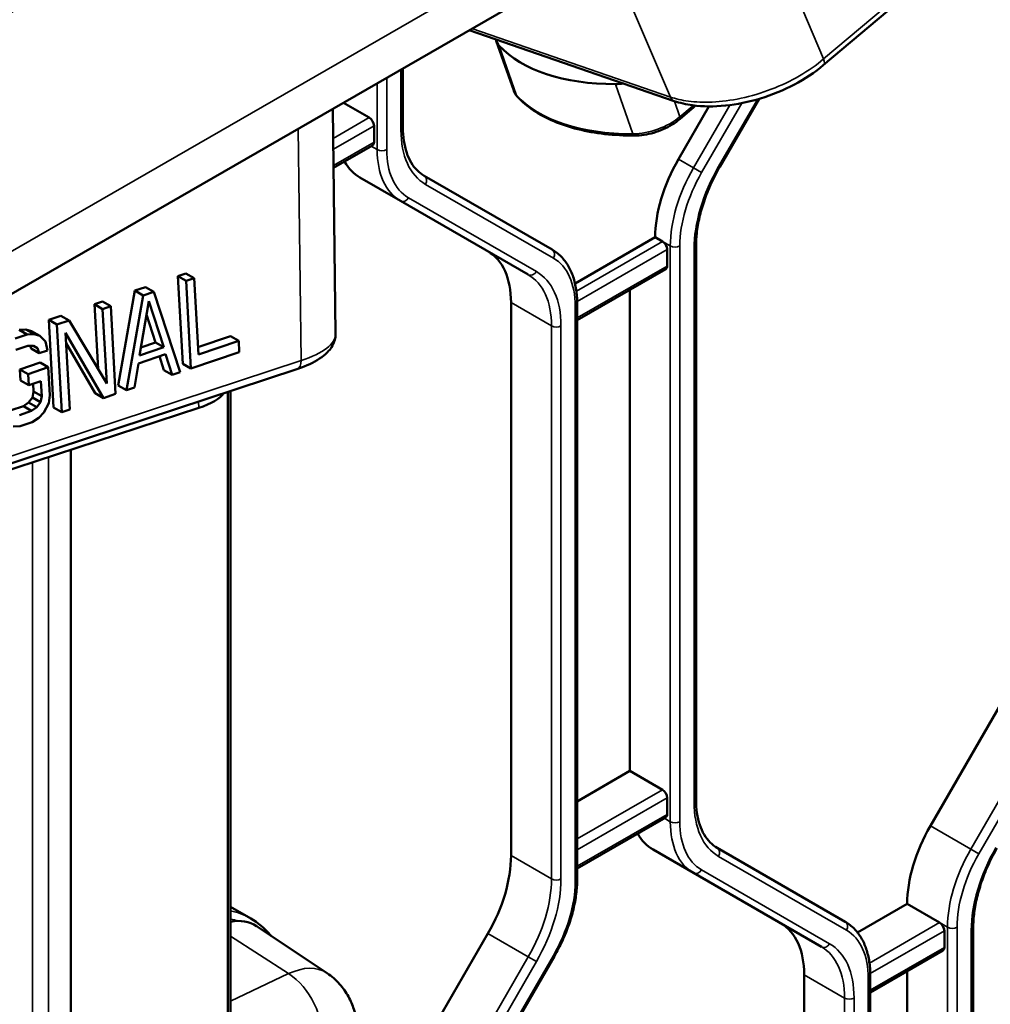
# Model space of a CAD drawing. Header units: millimetres. Extents: x 0 to 14369, y -869 to 2970.
# Tile 556 of 656: x 3725 to 3769, y 1372 to 1416. Entities that reach past the tile are written whole.
import ezdxf

# ---------------------------------------------------------------- set-up
doc = ezdxf.new("R2010")
doc.units = ezdxf.units.MM
doc.header["$LTSCALE"] = 10
doc.layers.add('Sichtbar (ISO)', color=7, linetype='Continuous', lineweight=50)
doc.layers.add('Sichtbar schmal (ISO)', color=7, linetype='Continuous', lineweight=35)

msp = doc.modelspace()

# ---------------------------------------------------------------- linework, layer by layer
at = {"layer": 'Sichtbar (ISO)'}
for p, q in [((3779.579, 1429.446), (3761.313, 1414.02)), ((3749.891, 1418.113), (3715.85, 1398.491)), ((3754.664, 1412.427), (3745.506, 1415.586)), ((3746.722, 1415.11), (3747.497, 1412.89)), ((3742.553, 1411.256), (3742.553, 1413.884)), ((3742.553, 1411.256), (3742.553, 1413.884)), ((3756.692, 1409.481), (3758.448, 1412.522)), ((3756.692, 1409.481), (3758.448, 1412.522)), ((3739.547, 1402.034), (3739.427, 1412.082)), ((3741.051, 1411.687), (3739.898, 1412.353)), ((3739.898, 1412.353), (3741.051, 1411.687)), ((3754.85, 1409.827), (3756.212, 1412.187)), ((3756.212, 1412.187), (3754.85, 1409.827)), ((3755.452, 1412.078), (3754.908, 1411.617)), ((3741.263, 1410.585), (3741.263, 1411.32)), ((3741.263, 1411.32), (3741.263, 1410.585)), ((3739.459, 1409.442), (3741.201, 1410.448)), ((3739.459, 1409.442), (3741.201, 1410.448)), ((3740.637, 1409.011), (3742.44, 1407.97)), ((3742.44, 1407.97), (3740.637, 1409.011)), ((3749.208, 1405.794), (3743.501, 1409.089)), ((3743.501, 1409.089), (3749.208, 1405.794)), ((3742.44, 1407.97), (3748.147, 1404.675)), ((3748.147, 1404.675), (3742.44, 1407.97)), ((3750.236, 1404.277), (3753.814, 1406.343)), ((3753.814, 1406.343), (3750.236, 1404.277)), ((3753.814, 1406.343), (3754.133, 1406.159)), ((3754.133, 1406.159), (3753.814, 1406.343)), ((3754.345, 1405.057), (3754.345, 1405.792)), ((3754.345, 1405.792), (3754.345, 1405.057)), ((3755.635, 1381.249), (3755.635, 1405.937)), ((3755.635, 1381.249), (3755.635, 1405.937)), ((3750.331, 1402.638), (3754.283, 1404.919)), ((3750.331, 1402.638), (3754.283, 1404.919)), ((3732.51, 1404.609), (3732.87, 1404.731)), ((3732.726, 1400.698), (3732.51, 1404.609)), ((3732.51, 1404.609), (3732.875, 1404.399)), ((3732.87, 1404.731), (3733.235, 1404.52)), ((3732.875, 1404.399), (3733.235, 1404.52)), ((3733.235, 1404.52), (3733.423, 1401.108)), ((3730.588, 1403.96), (3731.069, 1404.122)), ((3731.069, 1404.122), (3731.434, 1403.911)), ((3733.091, 1400.487), (3732.875, 1404.399)), ((3729.844, 1399.723), (3730.588, 1403.96)), ((3730.209, 1399.513), (3730.953, 1403.749)), ((3730.588, 1403.96), (3730.953, 1403.749)), ((3730.953, 1403.749), (3731.434, 1403.911)), ((3731.434, 1403.911), (3732.61, 1400.325)), ((3752.683, 1382.518), (3752.683, 1403.996)), ((3752.683, 1403.996), (3752.683, 1382.518)), ((3728.787, 1403.35), (3729.147, 1403.472)), ((3728.947, 1400.463), (3728.787, 1403.35)), ((3728.787, 1403.35), (3729.152, 1403.14)), ((3729.147, 1403.472), (3729.512, 1403.262)), ((3729.152, 1403.14), (3729.512, 1403.262)), ((3729.512, 1403.262), (3729.728, 1399.35)), ((3731.212, 1403.497), (3730.795, 1401.067)), ((3731.876, 1401.433), (3731.212, 1403.497)), ((3747.38, 1378.739), (3747.38, 1403.427)), ((3747.38, 1403.427), (3747.38, 1378.739)), ((3750.331, 1377.68), (3750.331, 1403.383)), ((3750.331, 1377.68), (3750.331, 1403.383)), ((3726.746, 1402.66), (3727.286, 1402.843)), ((3727.286, 1402.843), (3727.651, 1402.632)), ((3729.336, 1399.811), (3729.152, 1403.14)), ((3731.511, 1401.644), (3731.109, 1402.895)), ((3726.962, 1398.749), (3726.746, 1402.66)), ((3726.746, 1402.66), (3727.11, 1402.449)), ((3727.11, 1402.449), (3727.651, 1402.632)), ((3727.326, 1398.538), (3727.11, 1402.449)), ((3727.651, 1402.632), (3729.336, 1399.811)), ((3725.249, 1401.82), (3725.79, 1402.003)), ((3725.425, 1402.213), (3725.73, 1402.232)), ((3725.425, 1402.213), (3725.79, 1402.003)), ((3725.73, 1402.232), (3725.979, 1402.146)), ((3725.73, 1402.232), (3726.094, 1402.021)), ((3725.79, 1402.003), (3726.094, 1402.021)), ((3725.979, 1402.146), (3726.344, 1401.936)), ((3726.094, 1402.021), (3726.344, 1401.936)), ((3726.344, 1401.936), (3726.602, 1401.684)), ((3727.498, 1402.072), (3727.687, 1398.66)), ((3729.188, 1399.167), (3727.498, 1402.072)), ((3733.405, 1401.436), (3734.86, 1401.928)), ((3734.86, 1401.928), (3735.225, 1401.717)), ((3725.817, 1401.503), (3725.277, 1401.321)), ((3726.062, 1401.501), (3725.817, 1401.503)), ((3725.96, 1401.377), (3725.92, 1401.503)), ((3726.251, 1401.396), (3726.062, 1401.501)), ((3726.325, 1401.166), (3726.251, 1401.396)), ((3726.602, 1401.684), (3726.685, 1401.288)), ((3728.823, 1399.378), (3727.524, 1401.612)), ((3730.795, 1401.067), (3731.876, 1401.433)), ((3730.856, 1401.422), (3731.511, 1401.644)), ((3731.511, 1401.644), (3731.876, 1401.433)), ((3733.423, 1401.108), (3735.225, 1401.717)), ((3735.225, 1401.717), (3735.252, 1401.218)), ((3725.96, 1401.377), (3726.325, 1401.166)), ((3726.685, 1401.288), (3726.325, 1401.166)), ((3731.955, 1401.12), (3730.754, 1400.714)), ((3731.885, 1400.414), (3731.687, 1401.03)), ((3732.25, 1400.203), (3731.955, 1401.12)), ((3735.252, 1401.218), (3733.091, 1400.487)), ((3725.461, 1400.445), (3726.362, 1400.75)), ((3725.826, 1400.235), (3726.727, 1400.539)), ((3726.362, 1400.75), (3726.727, 1400.539)), ((3726.727, 1400.539), (3726.796, 1399.291)), ((3730.754, 1400.714), (3730.569, 1399.634)), ((3732.726, 1400.698), (3733.091, 1400.487)), ((3718.13, 1393.972), (3737.82, 1400.459)), ((3725.489, 1399.946), (3725.461, 1400.445)), ((3725.461, 1400.445), (3725.826, 1400.235)), ((3725.854, 1399.735), (3725.826, 1400.235)), ((3731.885, 1400.414), (3732.25, 1400.203)), ((3732.61, 1400.325), (3732.25, 1400.203)), ((3725.489, 1399.946), (3725.854, 1399.735)), ((3726.394, 1399.918), (3725.854, 1399.735)), ((3726.066, 1399.463), (3726.047, 1399.801)), ((3726.431, 1399.252), (3726.394, 1399.918)), ((3729.844, 1399.723), (3730.209, 1399.513)), ((3730.569, 1399.634), (3730.209, 1399.513)), ((3725.849, 1398.966), (3726.02, 1399.193)), ((3726.02, 1399.193), (3726.066, 1399.463)), ((3726.02, 1399.193), (3726.384, 1398.982)), ((3726.066, 1399.463), (3726.431, 1399.252)), ((3726.384, 1398.982), (3726.431, 1399.252)), ((3726.796, 1399.291), (3726.754, 1398.938)), ((3728.823, 1399.378), (3729.188, 1399.167)), ((3729.728, 1399.35), (3729.188, 1399.167)), ((3734.743, 1399.445), (3734.743, 1308.558)), ((3734.86, 1399.484), (3734.86, 1311.259)), ((3725.073, 1398.618), (3725.613, 1398.801)), ((3725.613, 1398.801), (3725.849, 1398.966)), ((3725.613, 1398.801), (3725.978, 1398.591)), ((3725.849, 1398.966), (3726.214, 1398.755)), ((3725.978, 1398.591), (3726.214, 1398.755)), ((3726.214, 1398.755), (3726.384, 1398.982)), ((3726.754, 1398.938), (3726.532, 1398.524)), ((3733.44, 1398.725), (3716.827, 1393.273)), ((3725.438, 1398.408), (3725.978, 1398.591)), ((3726.532, 1398.524), (3726.301, 1398.276)), ((3726.962, 1398.749), (3727.326, 1398.538)), ((3727.687, 1398.66), (3727.326, 1398.538)), ((3725.465, 1397.909), (3725.16, 1397.89)), ((3726.006, 1398.091), (3725.465, 1397.909)), ((3726.301, 1398.276), (3726.006, 1398.091)), ((3727.735, 1396.853), (3727.735, 1298.373)), ((3766.093, 1380.066), (3771.8, 1389.951)), ((3771.8, 1389.951), (3766.093, 1380.066)), ((3750.331, 1381.16), (3752.683, 1382.518)), ((3752.683, 1382.518), (3750.331, 1381.16)), ((3752.683, 1382.518), (3754.133, 1381.681)), ((3754.133, 1381.681), (3752.683, 1382.518)), ((3754.345, 1380.579), (3754.345, 1381.314)), ((3754.345, 1381.314), (3754.345, 1380.579)), ((3750.331, 1378.16), (3754.283, 1380.442)), ((3750.331, 1378.16), (3754.283, 1380.442)), ((3753.719, 1379.004), (3755.522, 1377.963)), ((3755.522, 1377.963), (3753.719, 1379.004)), ((3762.29, 1375.788), (3756.582, 1379.083)), ((3756.582, 1379.083), (3762.29, 1375.788)), ((3755.522, 1377.963), (3761.229, 1374.668)), ((3761.229, 1374.668), (3755.522, 1377.963)), ((3734.86, 1376.452), (3735.758, 1375.933)), ((3734.86, 1376.452), (3735.758, 1375.933)), ((3762.844, 1375.304), (3765.057, 1376.581)), ((3765.057, 1376.581), (3762.844, 1375.304)), ((3765.057, 1376.581), (3766.507, 1375.745)), ((3766.507, 1375.745), (3765.057, 1376.581)), ((3739.166, 1373.489), (3736.018, 1375.587)), ((3768.009, 1375.523), (3768.009, 1349.216)), ((3768.009, 1375.523), (3768.009, 1349.216)), ((3740.637, 1365.369), (3746.344, 1375.254)), ((3746.344, 1375.254), (3740.637, 1365.369)), ((3766.719, 1374.642), (3766.719, 1375.377)), ((3766.719, 1375.377), (3766.719, 1374.642)), ((3743.611, 1364.37), (3749.318, 1374.255)), ((3743.611, 1364.37), (3749.318, 1374.255)), ((3763.413, 1372.632), (3766.657, 1374.505)), ((3763.413, 1372.632), (3766.657, 1374.505)), ((3760.461, 1373.421), (3760.461, 1348.732)), ((3760.461, 1348.732), (3760.461, 1373.421)), ((3763.413, 1348.827), (3763.413, 1373.377)), ((3763.413, 1348.827), (3763.413, 1373.377)), ((3765.057, 1373.581), (3765.057, 1352.104)), ((3765.057, 1352.104), (3765.057, 1373.581))]:
    msp.add_line(p, q, dxfattribs=at)
for centre, major_axis, ratio, start_param, end_param in [((-11837.259, 10435.72), (-22047.98, 0), 0.57735, 2.353844, 2.356126), ((3748.61, 1415.769), (-1.888, -0.659), 0.543134, 6.222786, 6.514521), ((3755.634, 1419.277), (-9.441, -3.296), 0.543134, 0.231336, 1.000129), ((3760.991, 1414.402), (0.323, -0.382), 0.483536, 6.283132, 6.283177), ((3752.759, 1414.4), (-1.888, -0.659), 0.543134, 1.000129, 1.200533), ((3754.827, 1412.9), (-0.163, -0.473), 0.691636, 0.000002, 0.000053), ((3741.051, 1411.442), (0.15, -0.26), 0.57735, 0.785398, 2.356194), ((3741.051, 1411.442), (-0.15, 0.26), 0.57735, 3.926991, 5.497787), ((3741.051, 1410.708), (0.15, -0.26), 0.57735, 0, 0.785398), ((3741.051, 1410.708), (0.15, -0.26), 0.57735, 0, 0.785398), ((3757.35, 1408.384), (2.5, 4.33), 0.57735, 1.570796, 2.356194), ((3757.35, 1408.384), (-2.5, -4.33), 0.57735, 4.712389, 5.497787), ((3743.137, 1413.341), (-2.5, -4.33), 0.57735, 5.947662, 6.283185), ((3743.137, 1413.341), (-2.5, -4.33), 0.57735, 5.947662, 6.283185), ((3754.133, 1405.914), (0.15, -0.26), 0.57735, 0.785398, 2.356195), ((3754.133, 1405.914), (-0.15, 0.26), 0.57735, 3.926991, 5.497787), ((3743.844, 1401.386), (2.5, 4.33), 0.57735, 5.497787, 6.283185), ((3743.844, 1401.386), (2.5, 4.33), 0.57735, 5.497787, 6.283185), ((3754.133, 1405.179), (0.15, -0.26), 0.57735, 0, 0.785398), ((3754.133, 1405.179), (0.15, -0.26), 0.57735, 0, 0.785398), ((3734.548, 1401.961), (-4.999, -0.074), 0.323782, 3.140628, 3.14068), ((3737.663, 1400.934), (0.156, -0.475), 0.651086, 0.000009, 0.000055), ((3730.675, 1399.638), (4, 0.06), 0.328753, 5.471007, 6.045937), ((3754.133, 1381.436), (0.15, -0.26), 0.57735, 0.785398, 2.356194), ((3754.133, 1381.436), (-0.15, 0.26), 0.57735, 3.926991, 5.497787), ((3754.133, 1380.701), (0.15, -0.26), 0.57735, 0, 0.785398), ((3754.133, 1380.701), (0.15, -0.26), 0.57735, 0, 0.785398), ((3768.593, 1378.623), (2.5, 4.33), 0.57735, 1.570796, 2.356194), ((3768.593, 1378.623), (-2.5, -4.33), 0.57735, 4.712389, 5.497787), ((3756.219, 1383.335), (-2.5, -4.33), 0.57735, 5.947662, 6.283185), ((3756.219, 1383.335), (-2.5, -4.33), 0.57735, 5.947662, 6.283185), ((3743.844, 1376.697), (2.5, 4.33), 0.57735, 4.712389, 5.497787), ((3743.844, 1376.697), (-2.5, -4.33), 0.57735, 1.570796, 2.356194), ((3733.945, 1372.168), (2, 3.464), 0.57735, 6.246119, 6.73904), ((3756.926, 1371.379), (2.5, 4.33), 0.57735, 5.497787, 6.283185), ((3756.926, 1371.379), (2.5, 4.33), 0.57735, 5.497787, 6.283185), ((3766.507, 1375.5), (0.15, -0.26), 0.57735, 0.785398, 2.356195), ((3766.507, 1375.5), (-0.15, 0.26), 0.57735, 3.926991, 5.497787), ((3766.507, 1374.765), (0.15, -0.26), 0.57735, 0, 0.785398), ((3766.507, 1374.765), (0.15, -0.26), 0.57735, 0, 0.785398)]:
    msp.add_ellipse(centre, major_axis=major_axis, ratio=ratio, start_param=start_param, end_param=end_param, dxfattribs=at)
for points, knots in [([(3755.375, 1485.466), (3731.805, 1471.858), (3708.181, 1458.277), (3666.285, 1434.295), (3648.034, 1423.882), (3629.752, 1413.486)], [0, 0, 0, 0, 10.000026, 10.000026, 17.694893, 17.694893, 17.694893, 17.694893]), ([(3755.406, 1481.106), (3731.836, 1467.498), (3708.212, 1453.917), (3666.324, 1429.94), (3648.082, 1419.532), (3629.809, 1409.141)], [0, 0, 0, 0, 10.000026, 10.000026, 17.691273, 17.691273, 17.691273, 17.691273]), ([(3755.397, 1476.767), (3731.827, 1463.159), (3708.203, 1449.578), (3666.312, 1425.6), (3648.068, 1415.19), (3629.792, 1404.798)], [0, 0, 0, 0, 10.000026, 10.000026, 17.692382, 17.692382, 17.692382, 17.692382]), ([(3755.348, 1472.449), (3731.777, 1458.841), (3708.153, 1445.26), (3666.249, 1421.274), (3647.99, 1410.857), (3629.7, 1400.456)], [0, 0, 0, 0, 10.000026, 10.000026, 17.698223, 17.698223, 17.698223, 17.698223]), ([(3755.258, 1468.152), (3731.687, 1454.543), (3708.063, 1440.963), (3666.134, 1416.962), (3647.85, 1406.531), (3629.534, 1396.117)], [0, 0, 0, 0, 10.000026, 10.000026, 17.708776, 17.708776, 17.708776, 17.708776]), ([(3755.127, 1463.876), (3731.556, 1450.267), (3707.932, 1436.687), (3665.966, 1412.665), (3647.646, 1402.214), (3629.294, 1391.779)], [0, 0, 0, 0, 10.000026, 10.000026, 17.724023, 17.724023, 17.724023, 17.724023]), ([(3716.873, 1412.656), (3721.025, 1415.037), (3725.175, 1417.421), (3730.085, 1420.245), (3730.845, 1420.683), (3732.158, 1421.438), (3732.712, 1421.757), (3733.763, 1422.362), (3734.26, 1422.649), (3735.264, 1423.226), (3735.769, 1423.517), (3736.804, 1424.114), (3737.334, 1424.419), (3738.561, 1425.126), (3739.259, 1425.529), (3741.56, 1426.856), (3743.163, 1427.78), (3747.387, 1430.219), (3750.007, 1431.732), (3752.626, 1433.247)], [-5.050148, -5.050148, -5.050148, -5.050148, -3.292487, -3.292487, -2.970413, -2.970413, -2.736071, -2.736071, -2.52509, -2.52509, -2.310959, -2.310959, -2.086498, -2.086498, -1.790665, -1.790665, -1.111109, -1.111109, -0.000032, -0.000032, -0.000032, -0.000032]), ([(3761.313, 1414.02), (3760.94, 1413.704), (3760.499, 1413.411), (3759.552, 1412.912), (3759.033, 1412.7), (3757.994, 1412.384), (3757.461, 1412.275), (3756.44, 1412.171), (3755.939, 1412.175), (3755.194, 1412.277), (3754.918, 1412.34), (3754.664, 1412.427)], [0, 0, 0, 0, 0.1644179, 0.1644179, 0.3285751, 0.3285751, 0.4906498, 0.4906498, 0.6533945, 0.6533945, 0.7576083, 0.7576083, 0.7576083, 0.7576083]), ([(3747.658, 1412.625), (3747.644, 1412.64), (3747.63, 1412.656), (3747.604, 1412.689), (3747.592, 1412.706), (3747.569, 1412.741), (3747.558, 1412.758), (3747.538, 1412.795), (3747.529, 1412.813), (3747.512, 1412.851), (3747.504, 1412.871), (3747.497, 1412.89)], [1.9551931, 1.9551931, 1.9551931, 1.9551931, 2.0014603, 2.0014603, 2.0477275, 2.0477275, 2.0939946, 2.0939946, 2.1402618, 2.1402618, 2.186529, 2.186529, 2.186529, 2.186529]), ([(3752.887, 1410.883), (3752.432, 1410.883), (3751.991, 1410.906), (3751.146, 1411.002), (3750.742, 1411.073), (3749.979, 1411.263), (3749.621, 1411.381), (3748.958, 1411.662), (3748.654, 1411.825), (3748.108, 1412.194), (3747.866, 1412.4), (3747.658, 1412.625)], [1.1863996, 1.1863996, 1.1863996, 1.1863996, 1.3401583, 1.3401583, 1.493917, 1.493917, 1.6476757, 1.6476757, 1.8014344, 1.8014344, 1.9551931, 1.9551931, 1.9551931, 1.9551931]), ([(3754.908, 1411.617), (3754.804, 1411.529), (3754.689, 1411.447), (3754.442, 1411.296), (3754.31, 1411.227), (3754.035, 1411.106), (3753.892, 1411.055), (3753.603, 1410.97), (3753.457, 1410.938), (3753.168, 1410.894), (3753.025, 1410.883), (3752.887, 1410.883)], [6.283185, 6.283185, 6.283185, 6.283185, 6.520465, 6.520465, 6.757745, 6.757745, 6.995025, 6.995025, 7.232305, 7.232305, 7.469585, 7.469585, 7.469585, 7.469585]), ([(3742.553, 1411.256), (3742.553, 1411.043), (3742.568, 1410.84), (3742.624, 1410.459), (3742.667, 1410.282), (3742.776, 1409.958), (3742.842, 1409.811), (3742.997, 1409.549), (3743.085, 1409.434), (3743.28, 1409.238), (3743.386, 1409.156), (3743.501, 1409.089)], [3.1415927, 3.1415927, 3.1415927, 3.1415927, 3.2986723, 3.2986723, 3.4557519, 3.4557519, 3.6128316, 3.6128316, 3.7699112, 3.7699112, 3.9269908, 3.9269908, 3.9269908, 3.9269908]), ([(3742.553, 1411.256), (3742.553, 1411.043), (3742.568, 1410.84), (3742.624, 1410.459), (3742.667, 1410.282), (3742.776, 1409.958), (3742.842, 1409.811), (3742.997, 1409.549), (3743.085, 1409.434), (3743.28, 1409.238), (3743.386, 1409.156), (3743.501, 1409.089)], [3.1415927, 3.1415927, 3.1415927, 3.1415927, 3.2986723, 3.2986723, 3.4557519, 3.4557519, 3.6128316, 3.6128316, 3.7699112, 3.7699112, 3.9269908, 3.9269908, 3.9269908, 3.9269908]), ([(3756.692, 1409.481), (3756.558, 1409.249), (3756.434, 1409.01), (3756.211, 1408.527), (3756.112, 1408.283), (3755.94, 1407.794), (3755.868, 1407.55), (3755.752, 1407.07), (3755.708, 1406.833), (3755.649, 1406.373), (3755.635, 1406.15), (3755.635, 1405.937)], [2.3561945, 2.3561945, 2.3561945, 2.3561945, 2.5132741, 2.5132741, 2.6703538, 2.6703538, 2.8274334, 2.8274334, 2.984513, 2.984513, 3.1415927, 3.1415927, 3.1415927, 3.1415927]), ([(3756.692, 1409.481), (3756.558, 1409.249), (3756.434, 1409.01), (3756.211, 1408.527), (3756.112, 1408.283), (3755.94, 1407.794), (3755.868, 1407.55), (3755.752, 1407.07), (3755.708, 1406.833), (3755.649, 1406.373), (3755.635, 1406.15), (3755.635, 1405.937)], [2.3561945, 2.3561945, 2.3561945, 2.3561945, 2.5132741, 2.5132741, 2.6703538, 2.6703538, 2.8274334, 2.8274334, 2.984513, 2.984513, 3.1415927, 3.1415927, 3.1415927, 3.1415927]), ([(3749.208, 1405.794), (3749.355, 1405.71), (3749.49, 1405.605), (3749.731, 1405.361), (3749.837, 1405.222), (3750.018, 1404.916), (3750.093, 1404.749), (3750.213, 1404.392), (3750.258, 1404.202), (3750.317, 1403.805), (3750.331, 1403.597), (3750.331, 1403.383)], [5.4977871, 5.4977871, 5.4977871, 5.4977871, 5.6548668, 5.6548668, 5.8119464, 5.8119464, 5.969026, 5.969026, 6.1261057, 6.1261057, 6.2831853, 6.2831853, 6.2831853, 6.2831853]), ([(3749.208, 1405.794), (3749.355, 1405.71), (3749.49, 1405.605), (3749.731, 1405.361), (3749.837, 1405.222), (3750.018, 1404.916), (3750.093, 1404.749), (3750.213, 1404.392), (3750.258, 1404.202), (3750.317, 1403.805), (3750.331, 1403.597), (3750.331, 1403.383)], [5.4977871, 5.4977871, 5.4977871, 5.4977871, 5.6548668, 5.6548668, 5.8119464, 5.8119464, 5.969026, 5.969026, 6.1261057, 6.1261057, 6.2831853, 6.2831853, 6.2831853, 6.2831853]), ([(3739.547, 1402.034), (3739.55, 1401.849), (3739.497, 1401.664), (3739.313, 1401.337), (3739.18, 1401.191), (3738.788, 1400.874), (3738.492, 1400.715), (3738.042, 1400.536), (3737.933, 1400.496), (3737.82, 1400.459)], [0, 0, 0, 0, 0.0963255, 0.0963255, 0.1993763, 0.1993763, 0.3514367, 0.3514367, 0.3971481, 0.3971481, 0.3971481, 0.3971481]), ([(3755.635, 1381.249), (3755.635, 1381.036), (3755.649, 1380.833), (3755.706, 1380.453), (3755.748, 1380.276), (3755.857, 1379.951), (3755.924, 1379.804), (3756.079, 1379.543), (3756.167, 1379.428), (3756.361, 1379.232), (3756.467, 1379.15), (3756.582, 1379.083)], [3.1415927, 3.1415927, 3.1415927, 3.1415927, 3.2986723, 3.2986723, 3.4557519, 3.4557519, 3.6128316, 3.6128316, 3.7699112, 3.7699112, 3.9269908, 3.9269908, 3.9269908, 3.9269908]), ([(3755.635, 1381.249), (3755.635, 1381.036), (3755.649, 1380.833), (3755.706, 1380.453), (3755.748, 1380.276), (3755.857, 1379.951), (3755.924, 1379.804), (3756.079, 1379.543), (3756.167, 1379.428), (3756.361, 1379.232), (3756.467, 1379.15), (3756.582, 1379.083)], [3.1415927, 3.1415927, 3.1415927, 3.1415927, 3.2986723, 3.2986723, 3.4557519, 3.4557519, 3.6128316, 3.6128316, 3.7699112, 3.7699112, 3.9269908, 3.9269908, 3.9269908, 3.9269908]), ([(3769.067, 1379.067), (3768.932, 1378.834), (3768.809, 1378.596), (3768.586, 1378.113), (3768.486, 1377.868), (3768.315, 1377.38), (3768.242, 1377.136), (3768.126, 1376.655), (3768.082, 1376.419), (3768.024, 1375.959), (3768.009, 1375.736), (3768.009, 1375.523)], [2.3561945, 2.3561945, 2.3561945, 2.3561945, 2.5132741, 2.5132741, 2.6703538, 2.6703538, 2.8274334, 2.8274334, 2.984513, 2.984513, 3.1415927, 3.1415927, 3.1415927, 3.1415927]), ([(3769.067, 1379.067), (3768.932, 1378.834), (3768.809, 1378.596), (3768.586, 1378.113), (3768.486, 1377.868), (3768.315, 1377.38), (3768.242, 1377.136), (3768.126, 1376.655), (3768.082, 1376.419), (3768.024, 1375.959), (3768.009, 1375.736), (3768.009, 1375.523)], [2.3561945, 2.3561945, 2.3561945, 2.3561945, 2.5132741, 2.5132741, 2.6703538, 2.6703538, 2.8274334, 2.8274334, 2.984513, 2.984513, 3.1415927, 3.1415927, 3.1415927, 3.1415927]), ([(3750.331, 1377.68), (3750.331, 1377.466), (3750.317, 1377.244), (3750.259, 1376.793), (3750.217, 1376.562), (3750.104, 1376.098), (3750.034, 1375.863), (3749.87, 1375.396), (3749.775, 1375.162), (3749.563, 1374.702), (3749.445, 1374.476), (3749.318, 1374.255)], [0, 0, 0, 0, 0.1570796, 0.1570796, 0.3141593, 0.3141593, 0.4712389, 0.4712389, 0.6283185, 0.6283185, 0.7853982, 0.7853982, 0.7853982, 0.7853982]), ([(3750.331, 1377.68), (3750.331, 1377.466), (3750.317, 1377.244), (3750.259, 1376.793), (3750.217, 1376.562), (3750.104, 1376.098), (3750.034, 1375.863), (3749.87, 1375.396), (3749.775, 1375.162), (3749.563, 1374.702), (3749.445, 1374.476), (3749.318, 1374.255)], [0, 0, 0, 0, 0.1570796, 0.1570796, 0.3141593, 0.3141593, 0.4712389, 0.4712389, 0.6283185, 0.6283185, 0.7853982, 0.7853982, 0.7853982, 0.7853982]), ([(3736.668, 1375.154), (3736.656, 1375.169), (3736.643, 1375.185), (3736.379, 1375.497), (3736.085, 1375.744), (3735.758, 1375.933)], [6.8534176, 6.8534176, 6.8534176, 6.8534176, 6.863971, 6.863971, 7.0685835, 7.0685835, 7.0685835, 7.0685835]), ([(3736.668, 1375.154), (3736.656, 1375.169), (3736.643, 1375.185), (3736.379, 1375.497), (3736.085, 1375.744), (3735.758, 1375.933)], [6.8534176, 6.8534176, 6.8534176, 6.8534176, 6.863971, 6.863971, 7.0685835, 7.0685835, 7.0685835, 7.0685835]), ([(3762.29, 1375.788), (3762.436, 1375.703), (3762.571, 1375.599), (3762.812, 1375.355), (3762.918, 1375.216), (3763.099, 1374.91), (3763.175, 1374.742), (3763.295, 1374.386), (3763.339, 1374.196), (3763.398, 1373.799), (3763.413, 1373.591), (3763.413, 1373.377)], [5.4977871, 5.4977871, 5.4977871, 5.4977871, 5.6548668, 5.6548668, 5.8119464, 5.8119464, 5.969026, 5.969026, 6.1261057, 6.1261057, 6.2831853, 6.2831853, 6.2831853, 6.2831853]), ([(3762.29, 1375.788), (3762.436, 1375.703), (3762.571, 1375.599), (3762.812, 1375.355), (3762.918, 1375.216), (3763.099, 1374.91), (3763.175, 1374.742), (3763.295, 1374.386), (3763.339, 1374.196), (3763.398, 1373.799), (3763.413, 1373.591), (3763.413, 1373.377)], [5.4977871, 5.4977871, 5.4977871, 5.4977871, 5.6548668, 5.6548668, 5.8119464, 5.8119464, 5.969026, 5.969026, 6.1261057, 6.1261057, 6.2831853, 6.2831853, 6.2831853, 6.2831853]), ([(3739.166, 1373.489), (3739.376, 1373.35), (3739.565, 1373.184), (3739.885, 1372.827), (3740.016, 1372.637), (3740.225, 1372.255), (3740.304, 1372.065), (3740.421, 1371.695), (3740.459, 1371.516), (3740.508, 1371.171), (3740.518, 1371.005), (3740.518, 1370.846)], [5.5348535, 5.5348535, 5.5348535, 5.5348535, 5.6845199, 5.6845199, 5.8341862, 5.8341862, 5.9838526, 5.9838526, 6.133519, 6.133519, 6.2831853, 6.2831853, 6.2831853, 6.2831853])]:
    msp.add_open_spline(points, degree=3, knots=knots, dxfattribs=at)
for points in [[(3753.486, 1432.765), (3741.695, 1425.97), (3729.903, 1419.175), (3718.111, 1412.381)], [(3755.607, 1412.222), (3755.559, 1412.173), (3755.507, 1412.125), (3755.452, 1412.078)]]:
    msp.add_open_spline(points, degree=3, dxfattribs=at)
at = {"layer": 'Sichtbar schmal (ISO)'}
for p, q in [((3779.595, 1429.729), (3761.33, 1414.303)), ((3757.764, 1422.666), (3761.33, 1414.303)), ((3751.545, 1420.968), (3715.374, 1400.124)), ((3751.7, 1419.159), (3754.495, 1412.603)), ((3754.495, 1412.603), (3745.633, 1415.659)), ((3747.629, 1412.673), (3746.854, 1414.892)), ((3742.465, 1413.833), (3742.465, 1411.133)), ((3742.465, 1411.133), (3742.465, 1413.833)), ((3741.829, 1410.258), (3741.829, 1413.466)), ((3741.829, 1413.466), (3741.829, 1410.258)), ((3741.405, 1413.222), (3741.405, 1410.258)), ((3741.405, 1410.258), (3741.405, 1413.222)), ((3752.815, 1410.961), (3752.04, 1413.181)), ((3754.672, 1412.425), (3754.917, 1411.724)), ((3756.645, 1409.509), (3758.372, 1412.5)), ((3758.372, 1412.5), (3756.645, 1409.509)), ((3754.917, 1411.724), (3755.461, 1412.185)), ((3755.461, 1412.185), (3755.441, 1412.243)), ((3757.142, 1412.245), (3755.522, 1409.44)), ((3755.522, 1409.44), (3757.142, 1412.245)), ((3757.674, 1412.331), (3755.884, 1409.23)), ((3755.884, 1409.23), (3757.674, 1412.331)), ((3741.051, 1411.687), (3739.443, 1410.759)), ((3739.443, 1410.759), (3741.051, 1411.687)), ((3738.009, 1400.839), (3737.885, 1411.193)), ((3739.449, 1410.272), (3741.263, 1411.32)), ((3741.263, 1411.32), (3739.449, 1410.272)), ((3741.263, 1410.585), (3739.458, 1409.543)), ((3739.458, 1409.543), (3741.263, 1410.585)), ((3741.405, 1410.258), (3741.139, 1410.412)), ((3741.139, 1410.412), (3741.405, 1410.258)), ((3755.522, 1409.44), (3754.85, 1409.827)), ((3754.85, 1409.827), (3755.522, 1409.44)), ((3755.522, 1409.44), (3755.884, 1409.23)), ((3755.884, 1409.23), (3755.522, 1409.44)), ((3756.645, 1409.509), (3756.692, 1409.481)), ((3756.692, 1409.481), (3756.645, 1409.509)), ((3749.27, 1405.412), (3743.563, 1408.707)), ((3743.563, 1408.707), (3749.27, 1405.412)), ((3742.802, 1408.107), (3748.51, 1404.812)), ((3748.51, 1404.812), (3742.802, 1408.107)), ((3754.133, 1406.159), (3750.296, 1403.944)), ((3750.296, 1403.944), (3754.133, 1406.159)), ((3750.331, 1403.474), (3754.345, 1405.792)), ((3754.345, 1405.792), (3750.331, 1403.474)), ((3754.133, 1406.159), (3754.486, 1405.955)), ((3754.486, 1405.955), (3754.133, 1406.159)), ((3754.486, 1405.955), (3754.486, 1380.252)), ((3754.486, 1380.252), (3754.486, 1405.955)), ((3754.91, 1380.252), (3754.91, 1405.955)), ((3754.91, 1405.955), (3754.91, 1380.252)), ((3755.547, 1405.815), (3755.547, 1381.127)), ((3755.547, 1381.127), (3755.547, 1405.815)), ((3754.345, 1405.057), (3750.331, 1402.74)), ((3750.331, 1402.74), (3754.345, 1405.057)), ((3747.38, 1403.427), (3749.183, 1402.386)), ((3749.183, 1402.386), (3747.38, 1403.427)), ((3750.244, 1403.26), (3750.244, 1377.558)), ((3750.244, 1377.558), (3750.244, 1403.26)), ((3749.183, 1402.386), (3749.183, 1377.698)), ((3749.183, 1377.698), (3749.183, 1402.386)), ((3749.607, 1377.698), (3749.607, 1402.386)), ((3749.607, 1402.386), (3749.607, 1377.698)), ((3718.32, 1394.351), (3738.009, 1400.839)), ((3733.44, 1398.725), (3733.436, 1399.015)), ((3726.028, 1396.292), (3726.028, 1297.626)), ((3726.738, 1297.795), (3726.739, 1396.526)), ((3773.603, 1388.91), (3767.896, 1379.025)), ((3767.896, 1379.025), (3773.603, 1388.91)), ((3773.965, 1388.701), (3768.258, 1378.816)), ((3768.258, 1378.816), (3773.965, 1388.701)), ((3754.133, 1381.681), (3750.331, 1379.486)), ((3750.331, 1379.486), (3754.133, 1381.681)), ((3750.331, 1378.997), (3754.345, 1381.314)), ((3754.345, 1381.314), (3750.331, 1378.997)), ((3754.345, 1380.579), (3750.331, 1378.262)), ((3750.331, 1378.262), (3754.345, 1380.579)), ((3754.486, 1380.252), (3754.221, 1380.406)), ((3754.221, 1380.406), (3754.486, 1380.252)), ((3767.896, 1379.025), (3766.093, 1380.066)), ((3766.093, 1380.066), (3767.896, 1379.025)), ((3767.896, 1379.025), (3768.258, 1378.816)), ((3768.258, 1378.816), (3767.896, 1379.025)), ((3749.183, 1377.698), (3747.38, 1378.739)), ((3747.38, 1378.739), (3749.183, 1377.698)), ((3762.352, 1375.406), (3756.645, 1378.701)), ((3756.645, 1378.701), (3762.352, 1375.406)), ((3755.884, 1378.101), (3761.591, 1374.806)), ((3761.591, 1374.806), (3755.884, 1378.101)), ((3766.507, 1375.745), (3763.377, 1373.938)), ((3763.377, 1373.938), (3766.507, 1375.745)), ((3766.507, 1375.745), (3766.861, 1375.54)), ((3766.861, 1375.54), (3766.507, 1375.745)), ((3766.861, 1375.54), (3766.861, 1351.062)), ((3766.861, 1351.062), (3766.861, 1375.54)), ((3767.285, 1349.838), (3767.285, 1375.54)), ((3767.285, 1375.54), (3767.285, 1350.818)), ((3737.451, 1373.468), (3734.86, 1375.134)), ((3746.344, 1375.254), (3748.147, 1374.213)), ((3748.147, 1374.213), (3746.344, 1375.254)), ((3763.412, 1373.468), (3766.719, 1375.377)), ((3766.719, 1375.377), (3763.412, 1373.468)), ((3767.921, 1375.401), (3767.921, 1349.266)), ((3767.921, 1349.266), (3767.921, 1375.401)), ((3766.719, 1374.642), (3763.413, 1372.733)), ((3763.413, 1372.733), (3766.719, 1374.642)), ((3748.147, 1374.213), (3742.44, 1364.328)), ((3742.44, 1364.328), (3748.147, 1374.213)), ((3743.563, 1364.397), (3749.27, 1374.282)), ((3749.27, 1374.282), (3743.563, 1364.397)), ((3748.51, 1374.004), (3748.147, 1374.213)), ((3748.147, 1374.213), (3748.51, 1374.004)), ((3749.318, 1374.255), (3749.27, 1374.282)), ((3749.27, 1374.282), (3749.318, 1374.255)), ((3748.51, 1374.004), (3742.802, 1364.119)), ((3742.802, 1364.119), (3748.51, 1374.004)), ((3734.86, 1372.234), (3737.451, 1373.468)), ((3760.461, 1373.421), (3762.264, 1372.379)), ((3762.264, 1372.379), (3760.461, 1373.421)), ((3763.325, 1373.254), (3763.325, 1347.552)), ((3763.325, 1348.531), (3763.325, 1373.254)), ((3762.264, 1372.379), (3762.264, 1347.691)), ((3762.264, 1347.691), (3762.264, 1372.379)), ((3762.689, 1347.691), (3762.689, 1372.379)), ((3762.689, 1372.379), (3762.689, 1347.691))]:
    msp.add_line(p, q, dxfattribs=at)
for centre, major_axis, ratio, start_param, end_param in [((3760.991, 1414.402), (0.323, -0.382), 0.483536, 0, 0.940843), ((3749.385, 1413.55), (-1.888, -0.659), 0.543134, 0, 0.231336), ((3756.409, 1417.057), (-9.441, -3.296), 0.543134, 0.231336, 1.000129), ((3747.805, 1412.76), (-0.147, -0.136), 0.817279, 5.942554, 6.283185), ((3754.827, 1412.9), (-0.163, -0.473), 0.691636, 5.605524, 6.283185), ((3755.323, 1412.231), (0.129, -0.153), 0.484943, 0, 0.900718), ((3754.078, 1412.642), (1.888, 0.659), 0.543134, 5.328122, 5.369921), ((3753.534, 1412.18), (1.888, 0.659), 0.543134, 4.141722, 5.328122), ((3754.778, 1411.769), (0.129, -0.153), 0.484943, 0, 0.900718), ((3742.253, 1411.256), (0.3, 0), 0.57735, 5.497787, 6.283185), ((3742.253, 1411.256), (0.3, 0), 0.57735, 5.497787, 6.283185), ((3746.213, 1413.297), (-2.65, -4.59), 0.57735, 5.497787, 6.283185), ((3746.213, 1413.297), (-2.65, -4.59), 0.57735, 5.497787, 6.283185), ((3752.887, 1411.083), (0, -0.2), 0.453571, 5.367727, 6.283185), ((3741.617, 1410.381), (-0.3, 0), 0.57735, 0.785398, 2.356194), ((3744.94, 1412.3), (-2.5, -4.33), 0.57735, 5.497787, 6.283185), ((3741.617, 1410.381), (0.3, 0), 0.57735, 3.926991, 5.497787), ((3744.94, 1412.3), (-2.5, -4.33), 0.57735, 5.497787, 6.283185), ((3745.152, 1412.177), (-2.35, -4.07), 0.57735, 5.497787, 6.283185), ((3745.152, 1412.177), (-2.35, -4.07), 0.57735, 5.497787, 6.283185), ((3758.022, 1407.996), (-2.5, -4.33), 0.57735, 4.712389, 5.497787), ((3758.022, 1407.996), (2.5, 4.33), 0.57735, 1.570796, 2.356194), ((3759.295, 1407.979), (2.65, 4.59), 0.57735, 1.570796, 2.356194), ((3759.295, 1407.979), (-2.65, -4.59), 0.57735, 4.712389, 5.497787), ((3743.351, 1408.829), (0.15, 0.26), 0.816497, 4.712389, 6.283185), ((3743.351, 1408.829), (0.15, 0.26), 0.816497, 4.712389, 6.283185), ((3758.234, 1407.874), (-2.35, -4.07), 0.57735, 4.712389, 5.497787), ((3758.234, 1407.874), (2.35, 4.07), 0.57735, 1.570796, 2.356194), ((3742.59, 1408.229), (-0.15, -0.26), 0.816497, 0, 1.570796), ((3742.59, 1408.229), (-0.15, -0.26), 0.816497, 0, 1.570796), ((3749.058, 1405.534), (0.15, 0.26), 0.816497, 4.712389, 6.283185), ((3749.058, 1405.534), (0.15, 0.26), 0.816497, 4.712389, 6.283185), ((3754.698, 1406.077), (0.3, 0), 0.57735, 3.926991, 5.497787), ((3754.698, 1406.077), (-0.3, 0), 0.57735, 0.785398, 2.356194), ((3755.335, 1405.937), (0.3, 0), 0.57735, 5.497787, 6.283185), ((3755.335, 1405.937), (0.3, 0), 0.57735, 5.497787, 6.283185), ((3746.92, 1401.342), (2.35, 4.07), 0.57735, 5.497787, 6.283185), ((3746.92, 1401.342), (2.35, 4.07), 0.57735, 5.497787, 6.283185), ((3748.297, 1404.934), (-0.15, -0.26), 0.816497, 0, 1.570796), ((3748.297, 1404.934), (-0.15, -0.26), 0.816497, 0, 1.570796), ((3745.647, 1400.344), (2.5, 4.33), 0.57735, 5.497787, 6.283185), ((3745.647, 1400.344), (2.5, 4.33), 0.57735, 5.497787, 6.283185), ((3745.86, 1400.222), (2.65, 4.59), 0.57735, 5.497787, 6.283185), ((3745.86, 1400.222), (2.65, 4.59), 0.57735, 5.497787, 6.283185), ((3750.031, 1403.383), (0.3, 0), 0.57735, 5.497787, 6.283185), ((3750.031, 1403.383), (0.3, 0), 0.57735, 5.497787, 6.283185), ((3749.395, 1402.508), (0.3, 0), 0.57735, 3.926991, 5.497787), ((3749.395, 1402.508), (-0.3, 0), 0.57735, 0.785398, 2.356194), ((3734.548, 1401.961), (-4.999, -0.074), 0.323782, 2.330663, 3.140628), ((3737.663, 1400.934), (0.156, -0.475), 0.651086, 0.000046, 1.162246), ((3755.335, 1381.249), (0.3, 0), 0.57735, 5.497787, 6.283185), ((3755.335, 1381.249), (0.3, 0), 0.57735, 5.497787, 6.283185), ((3759.295, 1383.291), (-2.65, -4.59), 0.57735, 5.497787, 6.283185), ((3759.295, 1383.291), (-2.65, -4.59), 0.57735, 5.497787, 6.283185), ((3754.698, 1380.375), (-0.3, 0), 0.57735, 0.785398, 2.356194), ((3758.022, 1382.293), (-2.5, -4.33), 0.57735, 5.497787, 6.283185), ((3754.698, 1380.375), (0.3, 0), 0.57735, 3.926991, 5.497787), ((3758.022, 1382.293), (-2.5, -4.33), 0.57735, 5.497787, 6.283185), ((3758.234, 1382.171), (-2.35, -4.07), 0.57735, 5.497787, 6.283185), ((3758.234, 1382.171), (-2.35, -4.07), 0.57735, 5.497787, 6.283185), ((3756.432, 1378.823), (0.15, 0.26), 0.816497, 4.712389, 6.283185), ((3756.432, 1378.823), (0.15, 0.26), 0.816497, 4.712389, 6.283185), ((3770.396, 1377.582), (-2.5, -4.33), 0.57735, 4.712389, 5.497787), ((3770.396, 1377.582), (2.5, 4.33), 0.57735, 1.570796, 2.356194), ((3771.669, 1377.564), (2.65, 4.59), 0.57735, 1.570796, 2.356194), ((3771.669, 1377.564), (-2.65, -4.59), 0.57735, 4.712389, 5.497787), ((3770.608, 1377.459), (-2.35, -4.07), 0.57735, 4.712389, 5.497787), ((3770.608, 1377.459), (2.35, 4.07), 0.57735, 1.570796, 2.356194), ((3755.672, 1378.223), (-0.15, -0.26), 0.816497, 0, 1.570796), ((3755.672, 1378.223), (-0.15, -0.26), 0.816497, 0, 1.570796), ((3745.647, 1375.656), (-2.5, -4.33), 0.57735, 1.570796, 2.356194), ((3745.647, 1375.656), (2.5, 4.33), 0.57735, 4.712389, 5.497787), ((3745.86, 1375.534), (-2.65, -4.59), 0.57735, 1.570796, 2.356194), ((3745.86, 1375.534), (2.65, 4.59), 0.57735, 4.712389, 5.497787), ((3749.395, 1377.82), (-0.3, 0), 0.57735, 0.785398, 2.356194), ((3749.395, 1377.82), (0.3, 0), 0.57735, 3.926991, 5.497787), ((3750.031, 1377.68), (0.3, 0), 0.57735, 5.497787, 6.283185), ((3750.031, 1377.68), (0.3, 0), 0.57735, 5.497787, 6.283185), ((3746.92, 1375.639), (2.35, 4.07), 0.57735, 4.712389, 5.497787), ((3746.92, 1375.639), (-2.35, -4.07), 0.57735, 1.570796, 2.356194), ((3731.258, 1368.139), (4.5, 7.794), 0.57735, 0, 0.183693), ((3731.258, 1368.139), (4.5, 7.794), 0.57735, 0, 0.183693), ((3731.47, 1368.017), (4.35, 7.534), 0.57735, 0.134441, 0.201734), ((3731.47, 1368.017), (4.35, 7.534), 0.57735, 0.134441, 0.201734), ((3762.14, 1375.528), (0.15, 0.26), 0.816497, 4.712389, 6.283185), ((3762.14, 1375.528), (0.15, 0.26), 0.816497, 4.712389, 6.283185), ((3767.073, 1375.663), (0.3, 0), 0.57735, 3.926991, 5.497787), ((3767.073, 1375.663), (-0.3, 0), 0.57735, 0.785398, 2.356194), ((3767.709, 1375.523), (0.3, 0), 0.57735, 5.497787, 6.283185), ((3767.709, 1375.523), (0.3, 0), 0.57735, 5.497787, 6.283185), ((3760.002, 1371.335), (2.35, 4.07), 0.57735, 5.497787, 6.283185), ((3760.002, 1371.335), (2.35, 4.07), 0.57735, 5.497787, 6.283185), ((3761.379, 1374.928), (-0.15, -0.26), 0.816497, 0, 1.570796), ((3761.379, 1374.928), (-0.15, -0.26), 0.816497, 0, 1.570796), ((3758.729, 1370.338), (2.5, 4.33), 0.57735, 5.497787, 6.283185), ((3758.729, 1370.338), (2.5, 4.33), 0.57735, 5.497787, 6.283185), ((3758.941, 1370.216), (2.65, 4.59), 0.57735, 5.497787, 6.283185), ((3758.941, 1370.216), (2.65, 4.59), 0.57735, 5.497787, 6.283185), ((3737.219, 1370.278), (1.879, 3.254), 0.57735, 6.246119, 6.981317), ((3737.204, 1371.402), (-1.075, 2.257), 0.625473, 3.974602, 5.493039), ((3763.113, 1373.377), (0.3, 0), 0.57735, 5.497787, 6.283185), ((3763.113, 1373.377), (0.3, 0), 0.57735, 5.497787, 6.283185), ((3762.477, 1372.502), (0.3, 0), 0.57735, 3.926991, 5.497787), ((3762.477, 1372.502), (-0.3, 0), 0.57735, 0.785398, 2.356194)]:
    msp.add_ellipse(centre, major_axis=major_axis, ratio=ratio, start_param=start_param, end_param=end_param, dxfattribs=at)
for points in [[(3629.515, 1414.702), (3671.556, 1438.567), (3713.432, 1462.541), (3755.14, 1486.621)], [(3629.578, 1410.352), (3671.61, 1434.213), (3713.476, 1458.181), (3755.174, 1482.255)], [(3629.567, 1406.009), (3671.6, 1429.871), (3713.468, 1453.84), (3755.168, 1477.915)], [(3629.482, 1401.673), (3671.528, 1425.542), (3713.408, 1449.518), (3755.121, 1473.601)], [(3629.324, 1397.344), (3671.394, 1421.226), (3713.298, 1445.216), (3755.034, 1469.313)], [(3629.092, 1393.021), (3671.197, 1416.924), (3713.136, 1440.934), (3754.907, 1465.05)], [(3628.785, 1388.706), (3670.937, 1412.635), (3712.922, 1436.671), (3754.739, 1460.814)]]:
    msp.add_open_spline(points, degree=3, dxfattribs=at)
msp.add_open_spline([(3761.33, 1414.303), (3761.01, 1414.031), (3760.644, 1413.776), (3760.251, 1413.549), (3759.857, 1413.321), (3759.437, 1413.122), (3758.996, 1412.953), (3758.555, 1412.784), (3758.093, 1412.646), (3757.644, 1412.55), (3757.195, 1412.454), (3756.758, 1412.399), (3756.362, 1412.38), (3755.966, 1412.362), (3755.609, 1412.379), (3755.298, 1412.42), (3754.987, 1412.461), (3754.721, 1412.526), (3754.495, 1412.603)], degree=3, knots=[0, 0, 0, 0, 0.1666667, 0.1666667, 0.1666667, 0.3333333, 0.3333333, 0.3333333, 0.5, 0.5, 0.5, 0.6666667, 0.6666667, 0.6666667, 0.8333333, 0.8333333, 0.8333333, 1, 1, 1, 1], dxfattribs=at)

doc.saveas('drawing.dxf')
